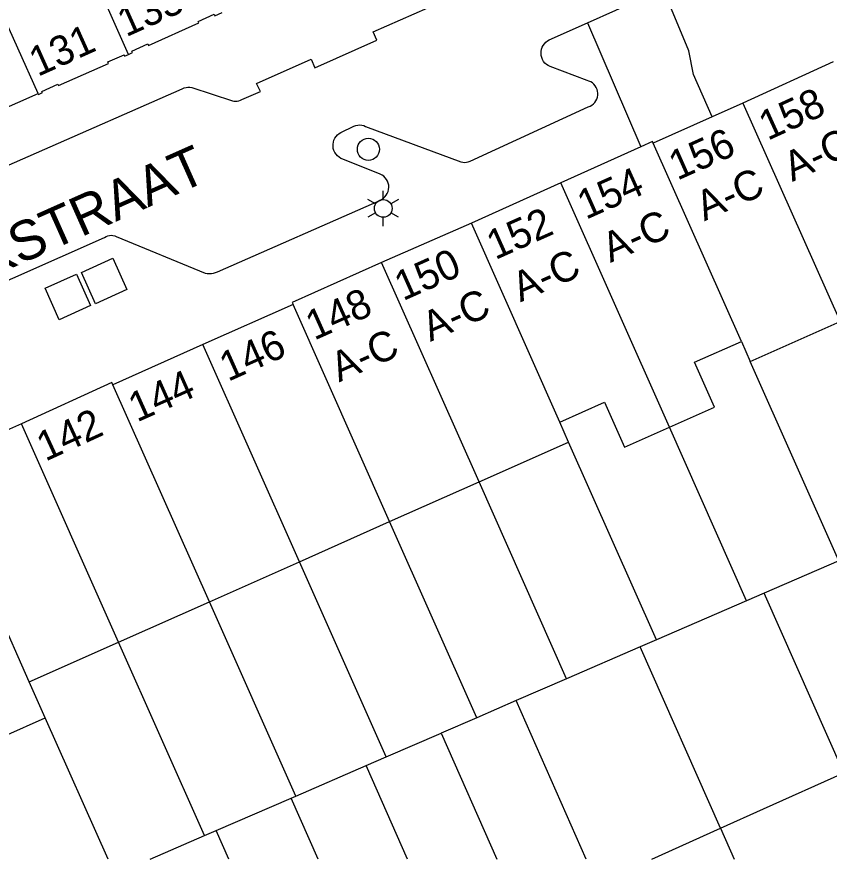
# Model space of a CAD drawing. Extents: x 122462 to 123306, y 485548 to 486417.
# Drawn here: x 123128.97 to 123170.16, y 485548.32 to 485591.02 of the extents above; entities that cross this region are included whole.
import ezdxf

# ---------------------------------------------------------------- set-up
doc = ezdxf.new("R2010")
doc.units = 0
for name, color, linetype in [('B-WE-IE-MEUBILAIR_WEGMEUBILAIR_VERKEERSBORD-S', 7, 'Continuous'), ('Level 1', 7, 'Continuous'), ('Level 17', 7, 'Continuous'), ('Level 19', 7, 'Continuous'), ('Level 4', 7, 'Continuous'), ('Level 42', 7, 'Continuous'), ('Level 50', 7, 'Continuous'), ('Level 53', 7, 'Continuous'), ('N-WE-GR-BOOM_DOORWORTELBARE RUIMTE-G', 7, 'Continuous')]:
    doc.layers.add(name, color=color, linetype=linetype)

msp = doc.modelspace()

# ---------------------------------------------------------------- linework, layer by layer
at = {"layer": 'Level 1'}
for p, q in [((123170.364, 485588.739), (123165.789, 485586.65)), ((123125.439, 485585.11), (123130.049, 485587.14)), ((123165.789, 485586.65), (123164.224, 485585.952)), ((123164.224, 485585.952), (123161.24, 485584.621)), ((123160.618, 485584.439), (123156.557, 485582.613)), ((123156.557, 485582.613), (123152.017, 485580.563)), ((123152.017, 485580.563), (123147.469, 485578.569)), ((123142.978, 485576.445), (123138.411, 485574.409)), ((123166.157, 485573.557), (123170.71, 485575.58)), ((123138.411, 485574.409), (123133.845, 485572.373)), ((123165.708, 485574.566), (123166.157, 485573.557)), ((123156.949, 485569.465), (123156.501, 485570.474)), ((123129.207, 485570.393), (123124.689, 485568.37)), ((123152.413, 485567.45), (123156.949, 485569.465)), ((123147.872, 485565.431), (123152.413, 485567.45)), ((123143.303, 485563.401), (123147.872, 485565.431)), ((123138.734, 485561.371), (123143.303, 485563.401)), ((123134.126, 485559.323), (123138.734, 485561.371)), ((123129.605, 485557.314), (123134.126, 485559.323)), ((123130.415, 485555.492), (123129.605, 485557.314)), ((123161.161, 485548.322), (123164.645, 485549.888))]:
    msp.add_line(p, q, dxfattribs=at)
for points in [[(123134.641, 485589.121), (123134.841, 485589.211), (123134.811, 485589.281), (123135.621, 485589.651), (123135.651, 485589.571), (123138.201, 485590.721), (123138.171, 485590.791), (123138.981, 485591.151), (123139.011, 485591.081), (123139.376, 485591.246)], [(123130.049, 485587.14), (123130.07, 485587.09), (123130.275, 485587.183), (123130.248, 485587.244), (123131.061, 485587.611), (123131.091, 485587.541), (123133.621, 485588.661), (123133.591, 485588.741), (123134.411, 485589.101), (123134.441, 485589.031), (123134.641, 485589.121)], [(123161.24, 485584.621), (123161.199, 485584.699), (123160.618, 485584.439)], [(123147.469, 485578.569), (123142.929, 485576.549), (123142.978, 485576.445)], [(123162.065, 485570.22), (123164.35, 485571.235), (123163.338, 485573.512), (123165.708, 485574.566)], [(123133.845, 485572.373), (123133.789, 485572.489), (123129.207, 485570.393)], [(123156.501, 485570.474), (123158.769, 485571.482), (123159.781, 485569.205), (123162.065, 485570.22)], [(123125.053, 485556.499), (123127.101, 485557.409), (123128.359, 485554.579), (123130.415, 485555.492)], [(123164.645, 485549.888), (123166.829, 485550.866), (123170.901, 485552.703)]]:
    msp.add_lwpolyline(points, dxfattribs=at)
at = {"layer": 'Level 17'}
for q in [(123161.74, 485592.438), (123160.618, 485584.439)]:
    msp.add_line((123157.907, 485590.72), q, dxfattribs=at)
for points in [[(123164.224, 485585.952), (123163.282, 485588.094), (123163.044, 485589.305), (123161.74, 485592.438)], [(123122.564, 485580.878), (123137.364, 485587.377), (123137.455, 485587.419), (123137.551, 485587.447), (123137.651, 485587.46), (123137.751, 485587.456), (123137.85, 485587.437), (123139.9, 485586.765), (123139.983, 485586.749), (123140.067, 485586.745), (123140.151, 485586.752), (123140.233, 485586.769), (123140.312, 485586.797), (123140.387, 485586.836), (123141.327, 485587.231), (123141.128, 485587.639), (123143.892, 485588.877), (123144.084, 485588.445), (123147.233, 485589.846), (123147.048, 485590.265), (123149.812, 485591.479)], [(123146.261, 485585.534), (123146.362, 485585.539), (123146.462, 485585.529), (123146.56, 485585.505), (123146.653, 485585.466), (123151.491, 485583.68), (123151.582, 485583.655), (123151.675, 485583.644), (123151.769, 485583.648), (123151.862, 485583.666), (123151.95, 485583.698), (123157.941, 485586.458), (123158.036, 485586.494), (123158.124, 485586.543), (123158.204, 485586.605), (123158.274, 485586.678), (123158.333, 485586.76), (123158.379, 485586.851), (123158.411, 485586.946), (123158.429, 485587.046), (123158.432, 485587.147), (123158.42, 485587.248), (123158.394, 485587.345), (123158.354, 485587.438), (123158.3, 485587.524), (123158.235, 485587.601), (123158.159, 485587.668), (123158.073, 485587.723), (123157.981, 485587.764), (123157.884, 485587.792), (123156.007, 485588.499), (123155.912, 485588.547), (123155.825, 485588.608), (123155.747, 485588.681), (123155.681, 485588.765), (123155.627, 485588.857), (123155.587, 485588.955), (123155.562, 485589.059), (123155.551, 485589.165), (123155.556, 485589.271), (123155.576, 485589.376), (123155.61, 485589.476), (123155.659, 485589.571), (123155.721, 485589.658), (123155.794, 485589.735), (123155.878, 485589.801), (123155.97, 485589.854), (123157.907, 485590.72)], [(123126.506, 485576.784), (123133.427, 485579.829), (123133.501, 485579.88), (123133.582, 485579.919), (123133.668, 485579.943), (123133.758, 485579.952), (123133.847, 485579.945), (123133.935, 485579.924), (123134.017, 485579.888), (123138.52, 485578.031), (123138.626, 485578.012), (123138.734, 485578.005), (123138.842, 485578.01), (123138.949, 485578.027), (123139.053, 485578.055), (123139.154, 485578.094), (123147.372, 485581.719), (123147.468, 485581.765), (123147.557, 485581.824), (123147.636, 485581.896), (123147.703, 485581.978), (123147.758, 485582.07), (123147.798, 485582.169), (123147.823, 485582.272), (123147.833, 485582.379), (123147.827, 485582.485), (123147.805, 485582.589), (123147.768, 485582.689), (123147.717, 485582.783), (123147.652, 485582.868), (123147.575, 485582.942), (123147.489, 485583.004), (123147.394, 485583.053), (123145.502, 485583.802), (123145.403, 485583.845), (123145.311, 485583.902), (123145.228, 485583.972), (123145.156, 485584.053), (123145.097, 485584.143), (123145.051, 485584.242), (123145.02, 485584.346), (123145.005, 485584.453), (123145.005, 485584.561), (123145.021, 485584.668), (123145.053, 485584.772), (123145.099, 485584.87), (123145.159, 485584.96), (123145.231, 485585.04), (123145.315, 485585.11), (123145.407, 485585.166), (123146.067, 485585.48), (123146.162, 485585.514), (123146.261, 485585.534)]]:
    msp.add_lwpolyline(points, dxfattribs=at)
at = {"layer": 'Level 19'}
for p, q in [((123170.649, 485563.448), (123166.157, 485573.557)), ((123165.975, 485561.423), (123162.065, 485570.22)), ((123161.403, 485559.442), (123156.949, 485569.465)), ((123156.848, 485557.469), (123152.413, 485567.45)), ((123152.288, 485555.493), (123147.872, 485565.431)), ((123147.701, 485553.506), (123143.303, 485563.401)), ((123170.649, 485563.448), (123166.871, 485561.811)), ((123166.871, 485561.811), (123165.975, 485561.423)), ((123170.901, 485552.703), (123166.871, 485561.811)), ((123143.113, 485551.519), (123138.734, 485561.371)), ((123165.975, 485561.423), (123161.403, 485559.442)), ((123138.485, 485549.514), (123134.126, 485559.323)), ((123161.403, 485559.442), (123160.575, 485559.083)), ((123160.575, 485559.083), (123156.848, 485557.469)), ((123164.645, 485549.888), (123160.575, 485559.083)), ((123156.848, 485557.469), (123154.283, 485556.357)), ((123154.283, 485556.357), (123152.288, 485555.493)), ((123157.838, 485548.322), (123154.283, 485556.357)), ((123133.603, 485548.322), (123130.415, 485555.492)), ((123152.288, 485555.493), (123150.484, 485554.711)), ((123147.701, 485553.506), (123150.484, 485554.711)), ((123150.484, 485554.711), (123153.311, 485548.322)), ((123146.684, 485553.066), (123147.701, 485553.506)), ((123143.113, 485551.519), (123146.684, 485553.066)), ((123148.783, 485548.322), (123146.684, 485553.066)), ((123139.087, 485549.775), (123142.885, 485551.42)), ((123142.885, 485551.42), (123143.113, 485551.519)), ((123144.256, 485548.322), (123142.885, 485551.42)), ((123135.733, 485548.322), (123138.485, 485549.514)), ((123138.485, 485549.514), (123139.087, 485549.775)), ((123139.73, 485548.322), (123139.087, 485549.775))]:
    msp.add_line(p, q, dxfattribs=at)
at = {"layer": 'Level 4'}
for p, q in [((123134.641, 485589.121), (123129.7, 485600.122)), ((123130.049, 485587.14), (123125.14, 485598.073)), ((123165.789, 485586.65), (123170.71, 485575.58)), ((123165.708, 485574.566), (123161.24, 485584.621)), ((123162.065, 485570.22), (123156.557, 485582.613)), ((123156.501, 485570.474), (123152.017, 485580.563)), ((123152.413, 485567.45), (123147.469, 485578.569)), ((123147.872, 485565.431), (123142.978, 485576.445)), ((123143.303, 485563.401), (123138.411, 485574.409)), ((123138.734, 485561.371), (123133.845, 485572.373)), ((123134.126, 485559.323), (123129.207, 485570.393)), ((123129.605, 485557.314), (123124.689, 485568.37)), ((123164.645, 485549.888), (123165.338, 485548.322))]:
    msp.add_line(p, q, dxfattribs=at)
at = {"layer": 'Level 42'}
for points in [[(123132.962, 485576.479), (123132.248, 485578.069), (123133.838, 485578.783), (123134.552, 485577.193), (123132.962, 485576.479)], [(123131.119, 485575.669), (123130.403, 485577.265), (123131.999, 485577.981), (123132.715, 485576.385), (123131.119, 485575.669)]]:
    msp.add_lwpolyline(points, dxfattribs=at)
at = {"layer": 'Level 50'}
for p, q in [((123147.55, 485581.759), (123147.55, 485582.209)), ((123147.16, 485581.534), (123146.77, 485581.759)), ((123148.329, 485581.759), (123147.939, 485581.534)), ((123147.16, 485581.084), (123146.77, 485580.859)), ((123148.329, 485580.859), (123147.939, 485581.084)), ((123147.55, 485580.409), (123147.55, 485580.859))]:
    msp.add_line(p, q, dxfattribs=at)
msp.add_circle((123147.55, 485581.309), 0.45, dxfattribs=at)
at = {"layer": 'Level 53'}
msp.add_circle((123146.8, 485584.307), 0.56, dxfattribs=at)

# ---------------------------------------------------------------- texts
at = {"layer": 'B-WE-IE-MEUBILAIR_WEGMEUBILAIR_VERKEERSBORD-S'}
for s, rotation, p in [('133', 24.1788, (123134.51, 485589.98)), ('131', 24.1788, (123130.033, 485587.97)), ('158', 24.5261, (123167.039, 485584.731)), ('156', 24.0259, (123162.46, 485582.711)), ('A-C', 24.542, (123168.285, 485582.645)), ('154', 24.0362, (123157.822, 485580.725)), ('A-C', 24.039, (123163.832, 485580.653)), ('152', 24.0362, (123153.227, 485578.683)), ('A-C', 23.6743, (123159.067, 485578.544)), ('150', 24.0362, (123148.554, 485576.604)), ('A-C', 23.6743, (123154.507, 485576.545)), ('148', 24.0362, (123144.051, 485574.603)), ('A-C', 23.6743, (123149.939, 485574.542)), ('146', 24.0362, (123139.681, 485572.513)), ('A-C', 23.9859, (123145.311, 485572.486)), ('144', 24.0262, (123135.064, 485570.453)), ('142', 24.6587, (123130.423, 485568.465))]:
    msp.add_text(s, height=1.5, rotation=rotation, dxfattribs=at).set_placement(p)
at = {"layer": 'N-WE-GR-BOOM_DOORWORTELBARE RUIMTE-G'}
msp.add_text('DERDE OOSTERPARKSTRAAT', height=2, rotation=24.0096, dxfattribs=at).set_placement((123102.903, 485566.781))

doc.saveas('drawing.dxf')
